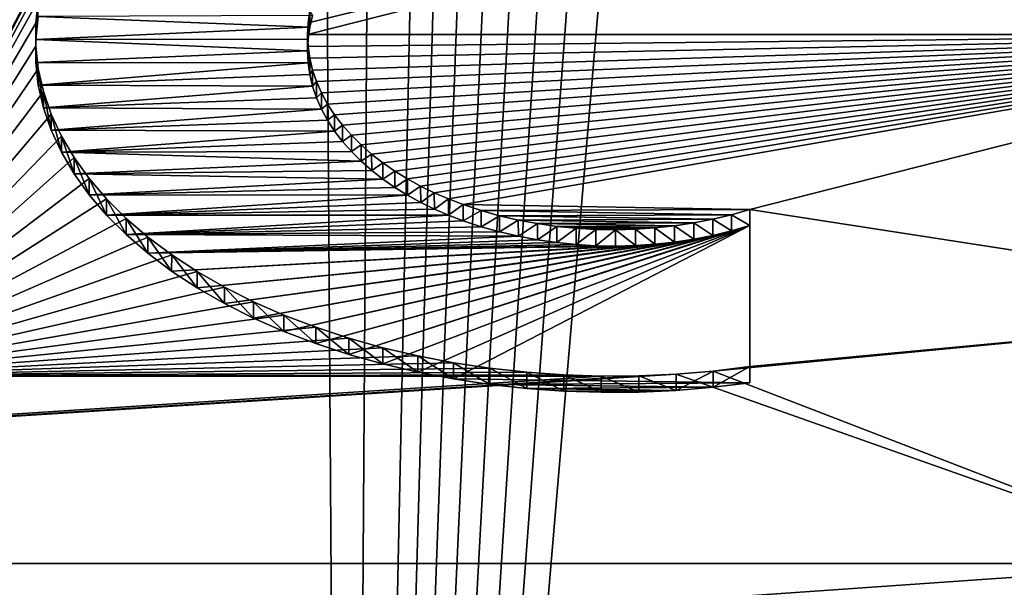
# Model space of a CAD drawing. Header units: metres. Extents: x -109 to 109, y -452 to 89.
# Tile 407 of 656: x 77.92 to 80.41, y -66.8 to -65.37. Entities that reach past the tile are written whole.
import ezdxf

# ---------------------------------------------------------------- set-up
doc = ezdxf.new("R2010")
doc.units = ezdxf.units.M
doc.layers.add('solid_k244270000c71_000_01_01', color=7, linetype='CONTINUOUS')

msp = doc.modelspace()

# ---------------------------------------------------------------- linework, layer by layer
at = {"layer": 'solid_k244270000c71_000_01_01'}
for points in [[(76.499825, -72.822037, 26.29035), (77.883232, -44.14616, 7.604552), (78.209717, -44.359943, 7.709814)], [(76.499825, -72.822037, 26.29035), (78.209717, -44.359943, 7.709814), (78.560219, -44.641438, 7.848609)], [(78.749313, -72.791595, 26.102348), (76.499825, -72.822037, 26.29035), (78.560219, -44.641438, 7.848609)], [(78.749313, -72.791595, 26.102348), (78.560219, -44.641438, 7.848609), (78.934319, -45.002262, 8.026799)], [(78.749313, -72.791595, 26.102348), (78.934319, -45.002262, 8.026799), (79.329849, -45.453316, 8.249999)], [(78.749313, -72.791595, 26.102348), (79.329849, -45.453316, 8.249999), (79.535141, -45.716042, 8.380196)], [(78.749313, -72.791595, 26.102348), (79.535141, -45.716042, 8.380196), (79.745163, -46.006256, 8.524296)], [(78.749313, -72.791595, 26.102348), (79.745163, -46.006256, 8.524296), (79.959793, -46.32526, 8.682944)], [(78.749313, -72.791595, 26.102348), (79.959793, -46.32526, 8.682944), (80.178879, -46.674675, 8.857007)], [(78.749313, -72.791595, 26.102348), (80.178879, -46.674675, 8.857007), (80.402191, -47.057064, 9.047972)], [(78.749313, -72.791595, 26.102348), (80.402191, -47.057064, 9.047972), (80.629608, -47.473476, 9.25633)], [(78.749313, -72.791595, 26.102348), (80.629608, -47.473476, 9.25633), (80.860817, -47.92709, 9.484002)], [(80.986076, -72.697655, 25.532331), (78.749313, -72.791595, 26.102348), (80.860817, -47.92709, 9.484002)], [(78.029305, -65.153282, 46.1646), (78.159096, -64.548409, 47.028446), (77.442856, -66.269142, 44.570992)], [(77.442856, -66.310097, 44.59967), (77.442856, -66.269142, 44.570992), (78.159096, -64.548409, 47.028446)], [(78.159096, -64.589371, 47.057125), (77.442856, -66.310097, 44.59967), (78.159096, -64.548409, 47.028446)], [(77.454109, -64.589371, 47.057125), (77.442856, -66.310097, 44.59967), (78.159096, -64.589371, 47.057125)], [(78.649284, -65.408661, 45.799885), (81.5, -65.408775, 45.799717), (81.354713, -64.72245, 46.779892)], [(78.650734, -65.378761, 45.842579), (78.649284, -65.408661, 45.799885), (81.354713, -64.72245, 46.779892)], [(78.655014, -65.348984, 45.885117), (78.650734, -65.378761, 45.842579), (81.354713, -64.72245, 46.779892)], [(78.003502, -65.208755, 46.085381), (78.029305, -65.153282, 46.1646), (77.442856, -66.269142, 44.570992)], [(77.984001, -65.265205, 46.004757), (78.003502, -65.208755, 46.085381), (77.442856, -66.269142, 44.570992)], [(77.97094, -65.322403, 45.923077), (77.984001, -65.265205, 46.004757), (77.442856, -66.269142, 44.570992)], [(77.964394, -65.379944, 45.840889), (77.97094, -65.322403, 45.923077), (77.442856, -66.269142, 44.570992)], [(77.964394, -65.420883, 45.869602), (77.97094, -65.322403, 45.923077), (77.964394, -65.379944, 45.840889)], [(77.964394, -65.420883, 45.869602), (77.970947, -65.363335, 45.951786), (77.97094, -65.322403, 45.923077)], [(78.654999, -65.39003, 45.913658), (77.970947, -65.363335, 45.951786), (77.964394, -65.420883, 45.869602)], [(78.662094, -65.360558, 45.955757), (77.970947, -65.363335, 45.951786), (78.654999, -65.39003, 45.913658)], [(78.654999, -65.39003, 45.913658), (78.650734, -65.378761, 45.842579), (78.655014, -65.348984, 45.885117)], [(78.662094, -65.360558, 45.955757), (78.654999, -65.39003, 45.913658), (78.655014, -65.348984, 45.885117)], [(77.964394, -65.437653, 45.758476), (77.964394, -65.379944, 45.840889), (77.442856, -66.269142, 44.570992)], [(77.964394, -65.478584, 45.787189), (77.964394, -65.379944, 45.840889), (77.964394, -65.437653, 45.758476)], [(77.964394, -65.478584, 45.787189), (77.964394, -65.420883, 45.869602), (77.964394, -65.379944, 45.840889)], [(78.654999, -65.39003, 45.913658), (77.964394, -65.420883, 45.869602), (78.650726, -65.41983, 45.871098)], [(78.650726, -65.41983, 45.871098), (78.649284, -65.408661, 45.799885), (78.650734, -65.378761, 45.842579)], [(78.654999, -65.39003, 45.913658), (78.650726, -65.41983, 45.871098), (78.650734, -65.378761, 45.842579)], [(78.650726, -65.41983, 45.871098), (77.964394, -65.420883, 45.869602), (78.649284, -65.449738, 45.828396)], [(78.649284, -65.449738, 45.828396), (77.964394, -65.420883, 45.869602), (77.964394, -65.478584, 45.787189)], [(78.649284, -65.408661, 45.799885), (78.650719, -65.438576, 45.757156), (81.5, -65.408775, 45.799717)], [(78.649284, -65.449738, 45.828396), (78.650719, -65.438576, 45.757156), (78.649284, -65.408661, 45.799885)], [(78.650726, -65.41983, 45.871098), (78.649284, -65.449738, 45.828396), (78.649284, -65.408661, 45.799885)], [(78.650719, -65.438576, 45.757156), (78.654984, -65.468399, 45.714565), (81.5, -65.408775, 45.799717)], [(78.654984, -65.468399, 45.714565), (78.662056, -65.497856, 45.672493), (81.5, -65.408775, 45.799717)], [(78.662056, -65.497856, 45.672493), (78.671921, -65.526978, 45.630905), (81.5, -65.408775, 45.799717)], [(78.671921, -65.526978, 45.630905), (78.684448, -65.555511, 45.59016), (81.5, -65.408775, 45.799717)], [(78.684448, -65.555511, 45.59016), (78.699661, -65.583496, 45.550194), (81.5, -65.408775, 45.799717)], [(78.699661, -65.583496, 45.550194), (78.717308, -65.610649, 45.511414), (81.5, -65.408775, 45.799717)], [(78.717308, -65.610649, 45.511414), (78.737419, -65.636963, 45.473835), (81.5, -65.408775, 45.799717)], [(78.737419, -65.636963, 45.473835), (78.759773, -65.662308, 45.437637), (81.5, -65.408775, 45.799717)], [(78.759773, -65.662308, 45.437637), (78.784286, -65.686615, 45.402924), (81.5, -65.408775, 45.799717)], [(78.784286, -65.686615, 45.402924), (78.810852, -65.709839, 45.369759), (81.5, -65.408775, 45.799717)], [(78.810852, -65.709839, 45.369759), (78.839226, -65.73185, 45.338326), (81.5, -65.408775, 45.799717)], [(78.839226, -65.73185, 45.338326), (78.869423, -65.752663, 45.308601), (81.5, -65.408775, 45.799717)], [(78.869423, -65.752663, 45.308601), (78.9011, -65.772163, 45.28075), (81.5, -65.408775, 45.799717)], [(78.9011, -65.772163, 45.28075), (78.934303, -65.790359, 45.254757), (81.5, -65.408775, 45.799717)], [(78.934303, -65.790359, 45.254757), (78.968765, -65.807213, 45.230694), (81.5, -65.408775, 45.799717)], [(78.968765, -65.807213, 45.230694), (79.004501, -65.822708, 45.208561), (81.5, -65.408775, 45.799717)], [(79.004501, -65.822708, 45.208561), (79.041252, -65.836823, 45.188404), (81.5, -65.408775, 45.799717)], [(79.041252, -65.836823, 45.188404), (79.764, -65.849052, 45.17094), (81.5, -65.408775, 45.799717)], [(79.764, -65.849052, 45.17094), (81.354713, -66.0951, 44.819542), (81.5, -65.408775, 45.799717)], [(77.970955, -65.495201, 45.676285), (77.964394, -65.437653, 45.758476), (77.442856, -66.269142, 44.570992)], [(77.970947, -65.536133, 45.705006), (77.964394, -65.437653, 45.758476), (77.970955, -65.495201, 45.676285)], [(77.970947, -65.536133, 45.705006), (77.964394, -65.478584, 45.787189), (77.964394, -65.437653, 45.758476)], [(78.649284, -65.449738, 45.828396), (78.650726, -65.479637, 45.785694), (78.650719, -65.438576, 45.757156)], [(78.650726, -65.479637, 45.785694), (78.654984, -65.468399, 45.714565), (78.650719, -65.438576, 45.757156)], [(78.649284, -65.449738, 45.828396), (77.964394, -65.478584, 45.787189), (78.650726, -65.479637, 45.785694)], [(78.650726, -65.479637, 45.785694), (78.654999, -65.509438, 45.743134), (78.654984, -65.468399, 45.714565)], [(78.654999, -65.509438, 45.743134), (78.662056, -65.497856, 45.672493), (78.654984, -65.468399, 45.714565)], [(77.984016, -65.552399, 45.594597), (77.970955, -65.495201, 45.676285), (77.442856, -66.269142, 44.570992)], [(78.650726, -65.479637, 45.785694), (77.964394, -65.478584, 45.787189), (77.970947, -65.536133, 45.705006)], [(78.650726, -65.479637, 45.785694), (77.970947, -65.536133, 45.705006), (78.654999, -65.509438, 45.743134)], [(77.984009, -65.59333, 45.623325), (77.970947, -65.536133, 45.705006), (77.970955, -65.495201, 45.676285)], [(77.984009, -65.59333, 45.623325), (77.970955, -65.495201, 45.676285), (77.984016, -65.552399, 45.594597)], [(78.654999, -65.509438, 45.743134), (77.970947, -65.536133, 45.705006), (78.662094, -65.53891, 45.701035)], [(78.654999, -65.509438, 45.743134), (78.662094, -65.53891, 45.701035), (78.662056, -65.497856, 45.672493)], [(78.662094, -65.53891, 45.701035), (78.671921, -65.526978, 45.630905), (78.662056, -65.497856, 45.672493)], [(78.662094, -65.53891, 45.701035), (77.970947, -65.536133, 45.705006), (77.984009, -65.59333, 45.623325)], [(78.662094, -65.53891, 45.701035), (77.984009, -65.59333, 45.623325), (78.671982, -65.568077, 45.659382)], [(78.662094, -65.53891, 45.701035), (78.671982, -65.568077, 45.659382), (78.671921, -65.526978, 45.630905)], [(78.671982, -65.568077, 45.659382), (78.684448, -65.555511, 45.59016), (78.671921, -65.526978, 45.630905)], [(78.003517, -65.608849, 45.513988), (77.984016, -65.552399, 45.594597), (77.442856, -66.269142, 44.570992)], [(78.00351, -65.649773, 45.542709), (77.984009, -65.59333, 45.623325), (77.984016, -65.552399, 45.594597)], [(78.671982, -65.568077, 45.659382), (77.984009, -65.59333, 45.623325), (78.684517, -65.596611, 45.618629)], [(78.00351, -65.649773, 45.542709), (77.984016, -65.552399, 45.594597), (78.003517, -65.608849, 45.513988)], [(78.671982, -65.568077, 45.659382), (78.684517, -65.596611, 45.618629), (78.684448, -65.555511, 45.59016)], [(78.684517, -65.596611, 45.618629), (78.699661, -65.583496, 45.550194), (78.684448, -65.555511, 45.59016)], [(78.684517, -65.596611, 45.618629), (77.984009, -65.59333, 45.623325), (78.00351, -65.649773, 45.542709)], [(78.684517, -65.596611, 45.618629), (78.00351, -65.649773, 45.542709), (78.699722, -65.624565, 45.578709)], [(78.684517, -65.596611, 45.618629), (78.699722, -65.624565, 45.578709), (78.699661, -65.583496, 45.550194)], [(78.699722, -65.624565, 45.578709), (78.717308, -65.610649, 45.511414), (78.699661, -65.583496, 45.550194)], [(78.029327, -65.664314, 45.434772), (78.003517, -65.608849, 45.513988), (77.442856, -66.269142, 44.570992)], [(78.029312, -65.705238, 45.463493), (78.00351, -65.649773, 45.542709), (78.003517, -65.608849, 45.513988)], [(78.029312, -65.705238, 45.463493), (78.003517, -65.608849, 45.513988), (78.029327, -65.664314, 45.434772)], [(78.699722, -65.624565, 45.578709), (78.717377, -65.651703, 45.539955), (78.717308, -65.610649, 45.511414)], [(78.717377, -65.651703, 45.539955), (78.737419, -65.636963, 45.473835), (78.717308, -65.610649, 45.511414)], [(78.699722, -65.624565, 45.578709), (78.00351, -65.649773, 45.542709), (78.717377, -65.651703, 45.539955)], [(78.717377, -65.651703, 45.539955), (78.737511, -65.678024, 45.502365), (78.737419, -65.636963, 45.473835)], [(78.737511, -65.678024, 45.502365), (78.759773, -65.662308, 45.437637), (78.737419, -65.636963, 45.473835)], [(78.061386, -65.718674, 45.357136), (78.029327, -65.664314, 45.434772), (77.442856, -66.269142, 44.570992)], [(78.717377, -65.651703, 45.539955), (78.00351, -65.649773, 45.542709), (78.029312, -65.705238, 45.463493)], [(78.717377, -65.651703, 45.539955), (78.029312, -65.705238, 45.463493), (78.737511, -65.678024, 45.502365)], [(78.061363, -65.759598, 45.385872), (78.029312, -65.705238, 45.463493), (78.029327, -65.664314, 45.434772)], [(78.061363, -65.759598, 45.385872), (78.029327, -65.664314, 45.434772), (78.061386, -65.718674, 45.357136)], [(78.737511, -65.678024, 45.502365), (78.75988, -65.703377, 45.466156), (78.759773, -65.662308, 45.437637)], [(78.75988, -65.703377, 45.466156), (78.784286, -65.686615, 45.402924), (78.759773, -65.662308, 45.437637)], [(78.737511, -65.678024, 45.502365), (78.029312, -65.705238, 45.463493), (78.75988, -65.703377, 45.466156)], [(78.75988, -65.703377, 45.466156), (78.784416, -65.727692, 45.431435), (78.784286, -65.686615, 45.402924)], [(78.784416, -65.727692, 45.431435), (78.810852, -65.709839, 45.369759), (78.784286, -65.686615, 45.402924)], [(78.09938, -65.771477, 45.281731), (78.061386, -65.718674, 45.357136), (77.442856, -66.269142, 44.570992)], [(78.75988, -65.703377, 45.466156), (78.029312, -65.705238, 45.463493), (78.784416, -65.727692, 45.431435)], [(78.784416, -65.727692, 45.431435), (78.029312, -65.705238, 45.463493), (78.061363, -65.759598, 45.385872)], [(78.099358, -65.812401, 45.310459), (78.061363, -65.759598, 45.385872), (78.061386, -65.718674, 45.357136)], [(78.099358, -65.812401, 45.310459), (78.061386, -65.718674, 45.357136), (78.09938, -65.771477, 45.281731)], [(78.784416, -65.727692, 45.431435), (78.810997, -65.750908, 45.39827), (78.810852, -65.709839, 45.369759)], [(78.810997, -65.750908, 45.39827), (78.839226, -65.73185, 45.338326), (78.810852, -65.709839, 45.369759)], [(78.784416, -65.727692, 45.431435), (78.061363, -65.759598, 45.385872), (78.810997, -65.750908, 45.39827)], [(78.810997, -65.750908, 45.39827), (78.839363, -65.772903, 45.366859), (78.839226, -65.73185, 45.338326)], [(78.839363, -65.772903, 45.366859), (78.869423, -65.752663, 45.308601), (78.839226, -65.73185, 45.338326)], [(78.810997, -65.750908, 45.39827), (78.061363, -65.759598, 45.385872), (78.839363, -65.772903, 45.366859)], [(78.839363, -65.772903, 45.366859), (78.061363, -65.759598, 45.385872), (78.099358, -65.812401, 45.310459)], [(78.839363, -65.772903, 45.366859), (78.869537, -65.793694, 45.33717), (78.869423, -65.752663, 45.308601)], [(78.869537, -65.793694, 45.33717), (78.9011, -65.772163, 45.28075), (78.869423, -65.752663, 45.308601)], [(78.143188, -65.822594, 45.208725), (78.09938, -65.771477, 45.281731), (77.442856, -66.269142, 44.570992)], [(78.143166, -65.863525, 45.237438), (78.099358, -65.812401, 45.310459), (78.09938, -65.771477, 45.281731)], [(78.839363, -65.772903, 45.366859), (78.099358, -65.812401, 45.310459), (78.869537, -65.793694, 45.33717)], [(78.869537, -65.793694, 45.33717), (78.099358, -65.812401, 45.310459), (78.901222, -65.813187, 45.309326)], [(78.143166, -65.863525, 45.237438), (78.09938, -65.771477, 45.281731), (78.143188, -65.822594, 45.208725)], [(78.869537, -65.793694, 45.33717), (78.901222, -65.813187, 45.309326), (78.9011, -65.772163, 45.28075)], [(78.901222, -65.813187, 45.309326), (78.934303, -65.790359, 45.254757), (78.9011, -65.772163, 45.28075)], [(78.901222, -65.813187, 45.309326), (78.934479, -65.831406, 45.283314), (78.934303, -65.790359, 45.254757)], [(78.934479, -65.831406, 45.283314), (78.968765, -65.807213, 45.230694), (78.934303, -65.790359, 45.254757)], [(78.901222, -65.813187, 45.309326), (78.099358, -65.812401, 45.310459), (78.143166, -65.863525, 45.237438)], [(78.901222, -65.813187, 45.309326), (78.143166, -65.863525, 45.237438), (78.934479, -65.831406, 45.283314)], [(78.934479, -65.831406, 45.283314), (78.968956, -65.848259, 45.259247), (78.968765, -65.807213, 45.230694)], [(78.968956, -65.848259, 45.259247), (79.004501, -65.822708, 45.208561), (78.968765, -65.807213, 45.230694)], [(78.192596, -65.871803, 45.138447), (78.143188, -65.822594, 45.208725), (77.442856, -66.269142, 44.570992)], [(78.192551, -65.91272, 45.167179), (78.143166, -65.863525, 45.237438), (78.143188, -65.822594, 45.208725)], [(78.934479, -65.831406, 45.283314), (78.143166, -65.863525, 45.237438), (78.968956, -65.848259, 45.259247)], [(78.192551, -65.91272, 45.167179), (78.143188, -65.822594, 45.208725), (78.192596, -65.871803, 45.138447)], [(78.968956, -65.848259, 45.259247), (79.004646, -65.863731, 45.237148), (79.004501, -65.822708, 45.208561)], [(79.004646, -65.863731, 45.237148), (79.041252, -65.836823, 45.188404), (79.004501, -65.822708, 45.208561)], [(79.004646, -65.863731, 45.237148), (79.041359, -65.877815, 45.21703), (79.041252, -65.836823, 45.188404)], [(79.041252, -65.836823, 45.188404), (79.086517, -65.851883, 45.166893), (79.764, -65.849052, 45.17094)], [(79.041359, -65.877815, 45.21703), (79.086517, -65.851883, 45.166893), (79.041252, -65.836823, 45.188404)], [(78.968956, -65.848259, 45.259247), (78.143166, -65.863525, 45.237438), (79.004646, -65.863731, 45.237148)], [(79.004646, -65.863731, 45.237148), (78.143166, -65.863525, 45.237438), (78.192551, -65.91272, 45.167179)], [(79.004646, -65.863731, 45.237148), (78.192551, -65.91272, 45.167179), (79.041359, -65.877815, 45.21703)], [(79.041359, -65.877815, 45.21703), (79.086655, -65.892883, 45.195518), (79.086517, -65.851883, 45.166893)], [(79.086517, -65.851883, 45.166893), (79.717682, -65.862503, 45.151726), (79.764, -65.849052, 45.17094)], [(79.086517, -65.851883, 45.166893), (79.132927, -65.864922, 45.148273), (79.717682, -65.862503, 45.151726)], [(79.086655, -65.892883, 45.195518), (79.132927, -65.864922, 45.148273), (79.086517, -65.851883, 45.166893)], [(79.086655, -65.892883, 45.195518), (79.133087, -65.905922, 45.176891), (79.132927, -65.864922, 45.148273)], [(79.132927, -65.864922, 45.148273), (79.670555, -65.873917, 45.135429), (79.717682, -65.862503, 45.151726)], [(79.132927, -65.864922, 45.148273), (79.180397, -65.875946, 45.132534), (79.670555, -65.873917, 45.135429)], [(79.133087, -65.905922, 45.176891), (79.180397, -65.875946, 45.132534), (79.132927, -65.864922, 45.148273)], [(79.717674, -65.903465, 45.180401), (79.717682, -65.862503, 45.151726), (79.670555, -65.873917, 45.135429)], [(79.717674, -65.903465, 45.180401), (79.764, -65.890007, 45.199619), (79.717682, -65.862503, 45.151726)], [(79.764, -65.890007, 45.199619), (79.764, -65.849052, 45.17094), (79.717682, -65.862503, 45.151726)], [(79.764, -65.849052, 45.17094), (79.764, -66.244926, 44.605576), (81.354713, -66.0951, 44.819542)], [(79.764, -66.285881, 44.634254), (79.764, -66.244926, 44.605576), (79.764, -65.849052, 45.17094)], [(79.764, -65.890007, 45.199619), (79.764, -66.285881, 44.634254), (79.764, -65.849052, 45.17094)], [(78.247261, -65.918846, 45.071266), (78.192596, -65.871803, 45.138447), (77.442856, -66.269142, 44.570992)], [(78.247208, -65.959763, 45.100006), (78.192551, -65.91272, 45.167179), (78.192596, -65.871803, 45.138447)], [(79.041359, -65.877815, 45.21703), (78.192551, -65.91272, 45.167179), (79.086655, -65.892883, 45.195518)], [(79.086655, -65.892883, 45.195518), (78.192551, -65.91272, 45.167179), (79.133087, -65.905922, 45.176891)], [(78.247208, -65.959763, 45.100006), (78.192596, -65.871803, 45.138447), (78.247261, -65.918846, 45.071266)], [(79.764, -65.890007, 45.199619), (78.753006, -66.214455, 44.736267), (78.838875, -66.238533, 44.701874)], [(79.717674, -65.903465, 45.180401), (78.753006, -66.214455, 44.736267), (79.764, -65.890007, 45.199619)], [(79.764, -65.890007, 45.199619), (78.838875, -66.238533, 44.701874), (78.926949, -66.259193, 44.672363)], [(79.764, -65.890007, 45.199619), (78.926949, -66.259193, 44.672363), (79.01696, -66.276413, 44.647781)], [(79.764, -65.890007, 45.199619), (79.01696, -66.276413, 44.647781), (79.764, -66.285881, 44.634254)], [(79.133087, -65.905922, 45.176891), (79.180511, -65.916924, 45.161175), (79.180397, -65.875946, 45.132534)], [(79.180397, -65.875946, 45.132534), (79.622566, -65.883286, 45.122051), (79.670555, -65.873917, 45.135429)], [(79.180397, -65.875946, 45.132534), (79.228577, -65.884926, 45.119709), (79.622566, -65.883286, 45.122051)], [(79.180511, -65.916924, 45.161175), (79.228577, -65.884926, 45.119709), (79.180397, -65.875946, 45.132534)], [(79.180511, -65.916924, 45.161175), (79.228653, -65.925896, 45.148373), (79.228577, -65.884926, 45.119709)], [(79.228577, -65.884926, 45.119709), (79.573952, -65.890617, 45.11158), (79.622566, -65.883286, 45.122051)], [(79.228577, -65.884926, 45.119709), (79.277328, -65.891846, 45.109821), (79.573952, -65.890617, 45.11158)], [(79.228653, -65.925896, 45.148373), (79.277328, -65.891846, 45.109821), (79.228577, -65.884926, 45.119709)], [(79.228653, -65.925896, 45.148373), (79.277397, -65.932816, 45.138489), (79.277328, -65.891846, 45.109821)], [(79.277328, -65.891846, 45.109821), (79.52475, -65.89592, 45.104008), (79.573952, -65.890617, 45.11158)], [(79.277328, -65.891846, 45.109821), (79.326508, -65.896736, 45.102844), (79.52475, -65.89592, 45.104008)], [(79.277397, -65.932816, 45.138489), (79.326508, -65.896736, 45.102844), (79.277328, -65.891846, 45.109821)], [(79.573936, -65.93158, 45.140255), (79.573952, -65.890617, 45.11158), (79.52475, -65.89592, 45.104008)], [(79.573936, -65.93158, 45.140255), (79.622551, -65.924248, 45.150726), (79.573952, -65.890617, 45.11158)], [(79.622551, -65.924248, 45.150726), (79.622566, -65.883286, 45.122051), (79.573952, -65.890617, 45.11158)], [(79.622551, -65.924248, 45.150726), (79.670547, -65.914879, 45.164104), (79.622566, -65.883286, 45.122051)], [(79.670547, -65.914879, 45.164104), (79.670555, -65.873917, 45.135429), (79.622566, -65.883286, 45.122051)], [(79.670547, -65.914879, 45.164104), (79.717674, -65.903465, 45.180401), (79.670555, -65.873917, 45.135429)], [(78.307022, -65.963585, 45.007366), (78.247261, -65.918846, 45.071266), (77.442856, -66.269142, 44.570992)], [(79.133087, -65.905922, 45.176891), (78.192551, -65.91272, 45.167179), (79.180511, -65.916924, 45.161175)], [(79.180511, -65.916924, 45.161175), (78.192551, -65.91272, 45.167179), (78.247208, -65.959763, 45.100006)], [(79.180511, -65.916924, 45.161175), (78.247208, -65.959763, 45.100006), (79.228653, -65.925896, 45.148373)], [(78.306984, -66.004517, 45.036083), (78.247208, -65.959763, 45.100006), (78.247261, -65.918846, 45.071266)], [(78.306984, -66.004517, 45.036083), (78.247261, -65.918846, 45.071266), (78.307022, -65.963585, 45.007366)], [(79.670547, -65.914879, 45.164104), (78.589844, -66.156525, 44.818989), (78.669907, -66.187096, 44.775337)], [(79.622551, -65.924248, 45.150726), (78.589844, -66.156525, 44.818989), (79.670547, -65.914879, 45.164104)], [(79.717674, -65.903465, 45.180401), (78.669907, -66.187096, 44.775337), (78.753006, -66.214455, 44.736267)], [(79.670547, -65.914879, 45.164104), (78.669907, -66.187096, 44.775337), (79.717674, -65.903465, 45.180401)], [(79.277397, -65.932816, 45.138489), (79.326569, -65.937698, 45.131516), (79.326508, -65.896736, 45.102844)], [(79.326508, -65.896736, 45.102844), (79.475319, -65.899185, 45.099346), (79.52475, -65.89592, 45.104008)], [(79.326508, -65.896736, 45.102844), (79.376106, -65.89959, 45.098766), (79.475319, -65.899185, 45.099346)], [(79.326569, -65.937698, 45.131516), (79.376106, -65.89959, 45.098766), (79.326508, -65.896736, 45.102844)], [(79.326569, -65.937698, 45.131516), (79.376137, -65.940544, 45.127441), (79.376106, -65.89959, 45.098766)], [(79.376106, -65.89959, 45.098766), (79.42572, -65.900406, 45.097599), (79.475319, -65.899185, 45.099346)], [(79.376137, -65.940544, 45.127441), (79.42572, -65.900406, 45.097599), (79.376106, -65.89959, 45.098766)], [(79.376137, -65.940544, 45.127441), (79.425728, -65.94136, 45.126278), (79.42572, -65.900406, 45.097599)], [(79.475319, -65.94014, 45.128025), (79.475319, -65.899185, 45.099346), (79.42572, -65.900406, 45.097599)], [(79.425728, -65.94136, 45.126278), (79.475319, -65.94014, 45.128025), (79.42572, -65.900406, 45.097599)], [(79.524742, -65.936874, 45.132683), (79.52475, -65.89592, 45.104008), (79.475319, -65.899185, 45.099346)], [(79.475319, -65.94014, 45.128025), (79.524742, -65.936874, 45.132683), (79.475319, -65.899185, 45.099346)], [(79.524742, -65.936874, 45.132683), (79.573936, -65.93158, 45.140255), (79.52475, -65.89592, 45.104008)], [(79.228653, -65.925896, 45.148373), (78.247208, -65.959763, 45.100006), (79.277397, -65.932816, 45.138489)], [(79.277397, -65.932816, 45.138489), (78.247208, -65.959763, 45.100006), (79.326569, -65.937698, 45.131516)], [(79.326569, -65.937698, 45.131516), (78.247208, -65.959763, 45.100006), (79.376137, -65.940544, 45.127441)], [(79.376137, -65.940544, 45.127441), (78.247208, -65.959763, 45.100006), (79.425728, -65.94136, 45.126278)], [(79.425728, -65.94136, 45.126278), (78.247208, -65.959763, 45.100006), (78.306984, -66.004517, 45.036083)], [(79.475319, -65.94014, 45.128025), (78.306984, -66.004517, 45.036083), (78.371376, -66.046684, 44.975864)], [(79.425728, -65.94136, 45.126278), (78.306984, -66.004517, 45.036083), (79.475319, -65.94014, 45.128025)], [(79.524742, -65.936874, 45.132683), (78.371376, -66.046684, 44.975864), (78.440201, -66.086174, 44.919464)], [(79.475319, -65.94014, 45.128025), (78.371376, -66.046684, 44.975864), (79.524742, -65.936874, 45.132683)], [(79.573936, -65.93158, 45.140255), (78.440201, -66.086174, 44.919464), (78.513199, -66.122856, 44.867081)], [(79.524742, -65.936874, 45.132683), (78.440201, -66.086174, 44.919464), (79.573936, -65.93158, 45.140255)], [(79.622551, -65.924248, 45.150726), (78.513199, -66.122856, 44.867081), (78.589844, -66.156525, 44.818989)], [(79.573936, -65.93158, 45.140255), (78.513199, -66.122856, 44.867081), (79.622551, -65.924248, 45.150726)], [(78.371414, -66.005745, 44.947155), (78.307022, -65.963585, 45.007366), (77.442856, -66.269142, 44.570992)], [(78.371376, -66.046684, 44.975864), (78.306984, -66.004517, 45.036083), (78.307022, -65.963585, 45.007366)], [(78.371376, -66.046684, 44.975864), (78.307022, -65.963585, 45.007366), (78.371414, -66.005745, 44.947155)], [(78.440262, -66.04525, 44.890743), (78.371414, -66.005745, 44.947155), (77.442856, -66.269142, 44.570992)], [(78.440201, -66.086174, 44.919464), (78.371376, -66.046684, 44.975864), (78.371414, -66.005745, 44.947155)], [(78.440201, -66.086174, 44.919464), (78.371414, -66.005745, 44.947155), (78.440262, -66.04525, 44.890743)], [(78.513237, -66.081917, 44.838371), (78.440262, -66.04525, 44.890743), (77.442856, -66.269142, 44.570992)], [(78.513199, -66.122856, 44.867081), (78.440201, -66.086174, 44.919464), (78.440262, -66.04525, 44.890743)], [(78.513199, -66.122856, 44.867081), (78.440262, -66.04525, 44.890743), (78.513237, -66.081917, 44.838371)], [(78.589882, -66.115585, 44.790291), (78.513237, -66.081917, 44.838371), (77.442856, -66.269142, 44.570992)], [(78.589844, -66.156525, 44.818989), (78.513199, -66.122856, 44.867081), (78.513237, -66.081917, 44.838371)], [(78.589844, -66.156525, 44.818989), (78.513237, -66.081917, 44.838371), (78.589882, -66.115585, 44.790291)], [(78.669952, -66.146149, 44.746635), (78.589882, -66.115585, 44.790291), (77.442856, -66.269142, 44.570992)], [(78.669907, -66.187096, 44.775337), (78.589844, -66.156525, 44.818989), (78.589882, -66.115585, 44.790291)], [(78.669907, -66.187096, 44.775337), (78.589882, -66.115585, 44.790291), (78.669952, -66.146149, 44.746635)], [(79.671387, -66.25631, 44.589314), (80.927284, -66.741547, 43.896332), (81.354713, -66.0951, 44.819542)], [(79.764, -66.244926, 44.605576), (79.671387, -66.25631, 44.589314), (81.354713, -66.0951, 44.819542)], [(78.753052, -66.173508, 44.707569), (78.669952, -66.146149, 44.746635), (77.442856, -66.269142, 44.570992)], [(78.753006, -66.214455, 44.736267), (78.669907, -66.187096, 44.775337), (78.669952, -66.146149, 44.746635)], [(78.753006, -66.214455, 44.736267), (78.669952, -66.146149, 44.746635), (78.753052, -66.173508, 44.707569)], [(78.838913, -66.197586, 44.673183), (78.753052, -66.173508, 44.707569), (77.442856, -66.269142, 44.570992)], [(78.838875, -66.238533, 44.701874), (78.753006, -66.214455, 44.736267), (78.753052, -66.173508, 44.707569)], [(78.838875, -66.238533, 44.701874), (78.753052, -66.173508, 44.707569), (78.838913, -66.197586, 44.673183)], [(78.926987, -66.218246, 44.643673), (78.838913, -66.197586, 44.673183), (77.442856, -66.269142, 44.570992)], [(78.926949, -66.259193, 44.672363), (78.838875, -66.238533, 44.701874), (78.838913, -66.197586, 44.673183)], [(78.926949, -66.259193, 44.672363), (78.838913, -66.197586, 44.673183), (78.926987, -66.218246, 44.643673)], [(79.016998, -66.235458, 44.619095), (78.926987, -66.218246, 44.643673), (77.442856, -66.269142, 44.570992)], [(79.10878, -66.249191, 44.59948), (79.016998, -66.235458, 44.619095), (77.442856, -66.269142, 44.570992)], [(79.01696, -66.276413, 44.647781), (78.926949, -66.259193, 44.672363), (78.926987, -66.218246, 44.643673)], [(79.01696, -66.276413, 44.647781), (78.926987, -66.218246, 44.643673), (79.016998, -66.235458, 44.619095)], [(79.108742, -66.290146, 44.628162), (79.01696, -66.276413, 44.647781), (79.016998, -66.235458, 44.619095)], [(79.108742, -66.290146, 44.628162), (79.016998, -66.235458, 44.619095), (79.10878, -66.249191, 44.59948)], [(79.578026, -66.264114, 44.578171), (72.072716, -66.741547, 43.896332), (80.927284, -66.741547, 43.896332)], [(79.578026, -66.264114, 44.578171), (79.48391, -66.268333, 44.572147), (72.072716, -66.741547, 43.896332)], [(79.201607, -66.259361, 44.584961), (79.10878, -66.249191, 44.59948), (77.442856, -66.269142, 44.570992)], [(79.295303, -66.265945, 44.57555), (79.201607, -66.259361, 44.584961), (77.442856, -66.269142, 44.570992)], [(79.389587, -66.268944, 44.571274), (79.295303, -66.265945, 44.57555), (77.442856, -66.269142, 44.570992)], [(79.201576, -66.300316, 44.613644), (79.108742, -66.290146, 44.628162), (79.10878, -66.249191, 44.59948)], [(79.201576, -66.300316, 44.613644), (79.10878, -66.249191, 44.59948), (79.201607, -66.259361, 44.584961)], [(79.29528, -66.306908, 44.604229), (79.201576, -66.300316, 44.613644), (79.201607, -66.259361, 44.584961)], [(79.29528, -66.306908, 44.604229), (79.201607, -66.259361, 44.584961), (79.295303, -66.265945, 44.57555)], [(79.389557, -66.309898, 44.599953), (79.29528, -66.306908, 44.604229), (79.295303, -66.265945, 44.57555)], [(79.389557, -66.309898, 44.599953), (79.295303, -66.265945, 44.57555), (79.389587, -66.268944, 44.571274)], [(79.578018, -66.305069, 44.60685), (79.48391, -66.268333, 44.572147), (79.578026, -66.264114, 44.578171)], [(79.578018, -66.305069, 44.60685), (79.578026, -66.264114, 44.578171), (79.671387, -66.25631, 44.589314)], [(79.671379, -66.297272, 44.617992), (79.578018, -66.305069, 44.60685), (79.671387, -66.25631, 44.589314)], [(79.671387, -66.25631, 44.589314), (79.578026, -66.264114, 44.578171), (80.927284, -66.741547, 43.896332)], [(79.671379, -66.297272, 44.617992), (79.671387, -66.25631, 44.589314), (79.764, -66.244926, 44.605576)], [(79.764, -66.285881, 44.634254), (79.671379, -66.297272, 44.617992), (79.764, -66.244926, 44.605576)], [(79.48391, -66.268333, 44.572147), (79.389587, -66.268944, 44.571274), (72.072716, -66.741547, 43.896332)], [(79.389587, -66.268944, 44.571274), (77.442856, -66.269142, 44.570992), (72.072716, -66.741547, 43.896332)], [(79.764, -66.285881, 44.634254), (79.01696, -66.276413, 44.647781), (79.108742, -66.290146, 44.628162)], [(79.764, -66.285881, 44.634254), (79.108742, -66.290146, 44.628162), (79.671379, -66.297272, 44.617992)], [(79.671379, -66.297272, 44.617992), (79.108742, -66.290146, 44.628162), (79.201576, -66.300316, 44.613644)], [(79.483894, -66.309288, 44.600826), (79.389557, -66.309898, 44.599953), (79.389587, -66.268944, 44.571274)], [(79.483894, -66.309288, 44.600826), (79.389587, -66.268944, 44.571274), (79.48391, -66.268333, 44.572147)], [(79.578018, -66.305069, 44.60685), (79.483894, -66.309288, 44.600826), (79.48391, -66.268333, 44.572147)], [(79.671379, -66.297272, 44.617992), (79.201576, -66.300316, 44.613644), (79.578018, -66.305069, 44.60685)], [(79.578018, -66.305069, 44.60685), (79.201576, -66.300316, 44.613644), (79.29528, -66.306908, 44.604229)], [(79.578018, -66.305069, 44.60685), (79.29528, -66.306908, 44.604229), (79.483894, -66.309288, 44.600826)], [(79.483894, -66.309288, 44.600826), (79.29528, -66.306908, 44.604229), (79.389557, -66.309898, 44.599953)], [(80.927284, -66.741547, 43.896332), (72.072716, -66.741547, 43.896332), (72.757439, -67.310532, 43.083733)], [(80.927284, -66.741547, 43.896332), (72.757439, -67.310532, 43.083733), (80.242561, -67.310532, 43.083733)], [(80.927284, -66.805763, 43.941296), (80.927284, -66.741547, 43.896332), (80.242561, -67.310532, 43.083733)]]:
    msp.add_3dface(points, dxfattribs=at)

doc.saveas('drawing.dxf')
